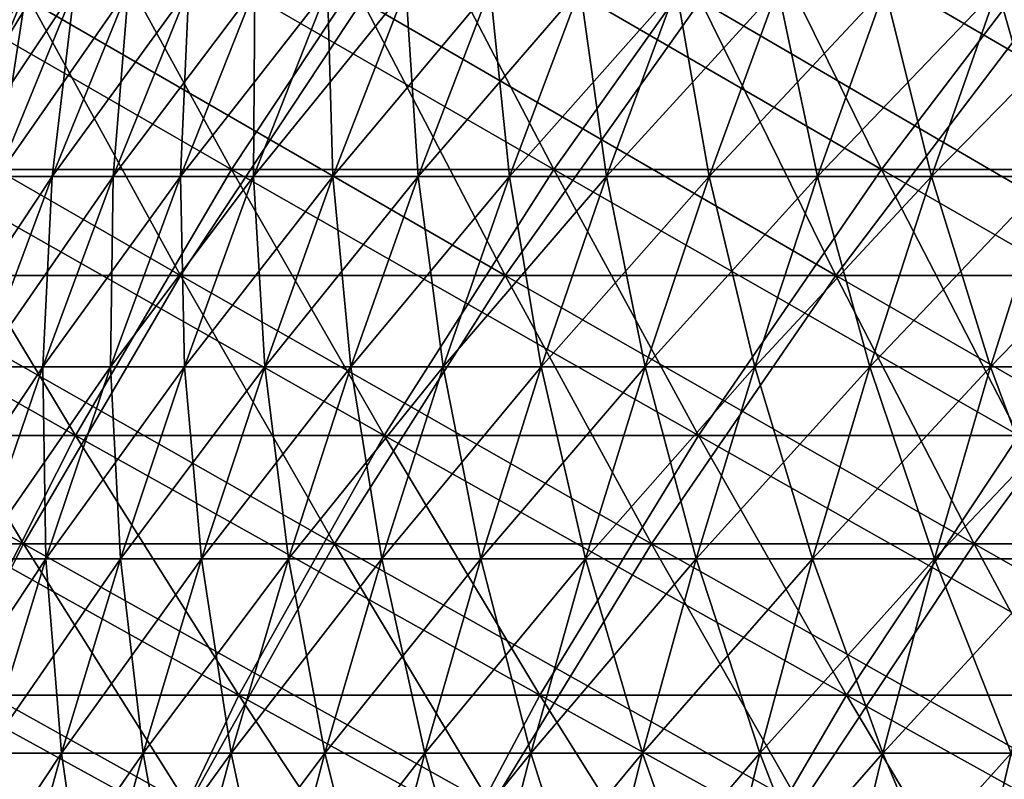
# Model space of a CAD drawing. Header units: millimetres. Extents: x -250 to 250, y -45 to 4150.
# Tile 424 of 656: x -92 to -79, y 3961 to 3971. Entities that reach past the tile are written whole.
import ezdxf

# ---------------------------------------------------------------- set-up
doc = ezdxf.new("R2010")
doc.units = ezdxf.units.MM
doc.header["$LTSCALE"] = 81.481481
for name, color, linetype in [('19', 7, 'CONTINUOUS'), ('20', 7, 'CONTINUOUS'), ('21', 7, 'CONTINUOUS'), ('22', 7, 'CONTINUOUS'), ('23', 7, 'CONTINUOUS'), ('24', 7, 'CONTINUOUS')]:
    doc.layers.add(name, color=color, linetype=linetype)

msp = doc.modelspace()

# ---------------------------------------------------------------- linework, layer by layer
at = {"layer": '19', "color": 7, "linetype": 'CONTINUOUS'}
for points in [[(-92.141, 3971.493, -148.812), (-94.478, 3967.67, -142.582), (-96.68, 3971.493, -145.904), (-92.141, 3971.493, -148.812)], [(-90.043, 3967.67, -145.424), (-94.478, 3967.67, -142.582), (-92.141, 3971.493, -148.812), (-90.043, 3967.67, -145.424)], [(-87.514, 3971.493, -151.579), (-90.043, 3967.67, -145.424), (-92.141, 3971.493, -148.812), (-87.514, 3971.493, -151.579)], [(-85.522, 3967.67, -148.128), (-90.043, 3967.67, -145.424), (-87.514, 3971.493, -151.579), (-85.522, 3967.67, -148.128)], [(-82.805, 3971.493, -154.202), (-85.522, 3967.67, -148.128), (-87.514, 3971.493, -151.579), (-82.805, 3971.493, -154.202)], [(-80.919, 3967.67, -150.691), (-85.522, 3967.67, -148.128), (-82.805, 3971.493, -154.202), (-80.919, 3967.67, -150.691)], [(-78.017, 3971.493, -156.679), (-80.919, 3967.67, -150.691), (-82.805, 3971.493, -154.202), (-78.017, 3971.493, -156.679)], [(-76.24, 3967.67, -153.111), (-80.919, 3967.67, -150.691), (-78.017, 3971.493, -156.679), (-76.24, 3967.67, -153.111)], [(-92.231, 3963.936, -139.19), (-96.473, 3963.936, -136.284), (-94.478, 3967.67, -142.582), (-92.231, 3963.936, -139.19)], [(-90.043, 3967.67, -145.424), (-92.231, 3963.936, -139.19), (-94.478, 3967.67, -142.582), (-90.043, 3967.67, -145.424)], [(-87.9, 3963.936, -141.964), (-92.231, 3963.936, -139.19), (-90.043, 3967.67, -145.424), (-87.9, 3963.936, -141.964)], [(-85.522, 3967.67, -148.128), (-87.9, 3963.936, -141.964), (-90.043, 3967.67, -145.424), (-85.522, 3967.67, -148.128)], [(-83.487, 3963.936, -144.604), (-87.9, 3963.936, -141.964), (-85.522, 3967.67, -148.128), (-83.487, 3963.936, -144.604)], [(-80.919, 3967.67, -150.691), (-83.487, 3963.936, -144.604), (-85.522, 3967.67, -148.128), (-80.919, 3967.67, -150.691)], [(-78.994, 3963.936, -147.106), (-83.487, 3963.936, -144.604), (-80.919, 3967.67, -150.691), (-78.994, 3963.936, -147.106)], [(-76.24, 3967.67, -153.111), (-78.994, 3963.936, -147.106), (-80.919, 3967.67, -150.691), (-76.24, 3967.67, -153.111)], [(-74.427, 3963.936, -149.469), (-78.994, 3963.936, -147.106), (-76.24, 3967.67, -153.111), (-74.427, 3963.936, -149.469)], [(-92.231, 3963.936, -139.19), (-94.075, 3960.293, -132.896), (-96.473, 3963.936, -136.284), (-92.231, 3963.936, -139.19)], [(-89.938, 3960.293, -135.73), (-94.075, 3960.293, -132.896), (-92.231, 3963.936, -139.19), (-89.938, 3960.293, -135.73)], [(-87.9, 3963.936, -141.964), (-89.938, 3960.293, -135.73), (-92.231, 3963.936, -139.19), (-87.9, 3963.936, -141.964)], [(-85.715, 3960.293, -138.435), (-89.938, 3960.293, -135.73), (-87.9, 3963.936, -141.964), (-85.715, 3960.293, -138.435)], [(-83.487, 3963.936, -144.604), (-85.715, 3960.293, -138.435), (-87.9, 3963.936, -141.964), (-83.487, 3963.936, -144.604)], [(-81.412, 3960.293, -141.009), (-85.715, 3960.293, -138.435), (-83.487, 3963.936, -144.604), (-81.412, 3960.293, -141.009)], [(-78.994, 3963.936, -147.106), (-81.412, 3960.293, -141.009), (-83.487, 3963.936, -144.604), (-78.994, 3963.936, -147.106)], [(-77.031, 3960.293, -143.449), (-81.412, 3960.293, -141.009), (-78.994, 3963.936, -147.106), (-77.031, 3960.293, -143.449)], [(-74.427, 3963.936, -149.469), (-77.031, 3960.293, -143.449), (-78.994, 3963.936, -147.106), (-74.427, 3963.936, -149.469)]]:
    msp.add_3dface(points, dxfattribs=at)
at = {"layer": '20', "color": 7, "linetype": 'CONTINUOUS'}
for points in [[(-94.478, 3967.67, 142.582), (-90.043, 3967.67, 145.424), (-96.68, 3971.493, 145.904), (-94.478, 3967.67, 142.582)], [(-96.68, 3971.493, 145.904), (-90.043, 3967.67, 145.424), (-92.141, 3971.493, 148.812), (-96.68, 3971.493, 145.904)], [(-90.043, 3967.67, 145.424), (-85.522, 3967.67, 148.128), (-92.141, 3971.493, 148.812), (-90.043, 3967.67, 145.424)], [(-92.141, 3971.493, 148.812), (-85.522, 3967.67, 148.128), (-87.514, 3971.493, 151.579), (-92.141, 3971.493, 148.812)], [(-85.522, 3967.67, 148.128), (-80.919, 3967.67, 150.691), (-87.514, 3971.493, 151.579), (-85.522, 3967.67, 148.128)], [(-87.514, 3971.493, 151.579), (-80.919, 3967.67, 150.691), (-82.805, 3971.493, 154.202), (-87.514, 3971.493, 151.579)], [(-80.919, 3967.67, 150.691), (-76.24, 3967.67, 153.111), (-82.805, 3971.493, 154.202), (-80.919, 3967.67, 150.691)], [(-82.805, 3971.493, 154.202), (-76.24, 3967.67, 153.111), (-78.017, 3971.493, 156.679), (-82.805, 3971.493, 154.202)], [(-96.473, 3963.936, 136.284), (-92.231, 3963.936, 139.19), (-98.824, 3967.67, 139.605), (-96.473, 3963.936, 136.284)], [(-98.824, 3967.67, 139.605), (-92.231, 3963.936, 139.19), (-94.478, 3967.67, 142.582), (-98.824, 3967.67, 139.605)], [(-92.231, 3963.936, 139.19), (-87.9, 3963.936, 141.964), (-94.478, 3967.67, 142.582), (-92.231, 3963.936, 139.19)], [(-94.478, 3967.67, 142.582), (-87.9, 3963.936, 141.964), (-90.043, 3967.67, 145.424), (-94.478, 3967.67, 142.582)], [(-87.9, 3963.936, 141.964), (-83.487, 3963.936, 144.604), (-90.043, 3967.67, 145.424), (-87.9, 3963.936, 141.964)], [(-90.043, 3967.67, 145.424), (-83.487, 3963.936, 144.604), (-85.522, 3967.67, 148.128), (-90.043, 3967.67, 145.424)], [(-83.487, 3963.936, 144.604), (-78.994, 3963.936, 147.106), (-85.522, 3967.67, 148.128), (-83.487, 3963.936, 144.604)], [(-85.522, 3967.67, 148.128), (-78.994, 3963.936, 147.106), (-80.919, 3967.67, 150.691), (-85.522, 3967.67, 148.128)], [(-78.994, 3963.936, 147.106), (-74.427, 3963.936, 149.469), (-80.919, 3967.67, 150.691), (-78.994, 3963.936, 147.106)], [(-80.919, 3967.67, 150.691), (-74.427, 3963.936, 149.469), (-76.24, 3967.67, 153.111), (-80.919, 3967.67, 150.691)], [(-94.075, 3960.293, 132.896), (-89.938, 3960.293, 135.73), (-96.473, 3963.936, 136.284), (-94.075, 3960.293, 132.896)], [(-96.473, 3963.936, 136.284), (-89.938, 3960.293, 135.73), (-92.231, 3963.936, 139.19), (-96.473, 3963.936, 136.284)], [(-89.938, 3960.293, 135.73), (-85.715, 3960.293, 138.435), (-92.231, 3963.936, 139.19), (-89.938, 3960.293, 135.73)], [(-92.231, 3963.936, 139.19), (-85.715, 3960.293, 138.435), (-87.9, 3963.936, 141.964), (-92.231, 3963.936, 139.19)], [(-85.715, 3960.293, 138.435), (-81.412, 3960.293, 141.009), (-87.9, 3963.936, 141.964), (-85.715, 3960.293, 138.435)], [(-87.9, 3963.936, 141.964), (-81.412, 3960.293, 141.009), (-83.487, 3963.936, 144.604), (-87.9, 3963.936, 141.964)], [(-81.412, 3960.293, 141.009), (-77.031, 3960.293, 143.449), (-83.487, 3963.936, 144.604), (-81.412, 3960.293, 141.009)], [(-83.487, 3963.936, 144.604), (-77.031, 3960.293, 143.449), (-78.994, 3963.936, 147.106), (-83.487, 3963.936, 144.604)], [(-77.031, 3960.293, 143.449), (-72.577, 3960.293, 145.753), (-78.994, 3963.936, 147.106), (-77.031, 3960.293, 143.449)], [(-78.994, 3963.936, 147.106), (-72.577, 3960.293, 145.753), (-74.427, 3963.936, 149.469), (-78.994, 3963.936, 147.106)]]:
    msp.add_3dface(points, dxfattribs=at)
at = {"layer": '21', "color": 7, "linetype": 'CONTINUOUS'}
for points in [[(-91.414, 3972.939, 147.638), (-93.733, 3969.147, 141.458), (-95.917, 3972.939, 144.753), (-91.414, 3972.939, 147.638)], [(-89.333, 3969.147, 144.277), (-93.733, 3969.147, 141.458), (-91.414, 3972.939, 147.638), (-89.333, 3969.147, 144.277)], [(-86.824, 3972.939, 150.383), (-89.333, 3969.147, 144.277), (-91.414, 3972.939, 147.638), (-86.824, 3972.939, 150.383)], [(-84.847, 3969.147, 146.96), (-89.333, 3969.147, 144.277), (-86.824, 3972.939, 150.383), (-84.847, 3969.147, 146.96)], [(-82.152, 3972.939, 152.986), (-84.847, 3969.147, 146.96), (-86.824, 3972.939, 150.383), (-82.152, 3972.939, 152.986)], [(-80.282, 3969.147, 149.503), (-84.847, 3969.147, 146.96), (-82.152, 3972.939, 152.986), (-80.282, 3969.147, 149.503)], [(-77.401, 3972.939, 155.443), (-80.282, 3969.147, 149.503), (-82.152, 3972.939, 152.986), (-77.401, 3972.939, 155.443)], [(-75.639, 3969.147, 151.905), (-80.282, 3969.147, 149.503), (-77.401, 3972.939, 155.443), (-75.639, 3969.147, 151.905)], [(-91.504, 3965.444, 138.094), (-95.714, 3965.444, 135.21), (-93.733, 3969.147, 141.458), (-91.504, 3965.444, 138.094)], [(-89.333, 3969.147, 144.277), (-91.504, 3965.444, 138.094), (-93.733, 3969.147, 141.458), (-89.333, 3969.147, 144.277)], [(-87.208, 3965.444, 140.846), (-91.504, 3965.444, 138.094), (-89.333, 3969.147, 144.277), (-87.208, 3965.444, 140.846)], [(-84.847, 3969.147, 146.96), (-87.208, 3965.444, 140.846), (-89.333, 3969.147, 144.277), (-84.847, 3969.147, 146.96)], [(-82.83, 3965.444, 143.465), (-87.208, 3965.444, 140.846), (-84.847, 3969.147, 146.96), (-82.83, 3965.444, 143.465)], [(-80.282, 3969.147, 149.503), (-82.83, 3965.444, 143.465), (-84.847, 3969.147, 146.96), (-80.282, 3969.147, 149.503)], [(-78.372, 3965.444, 145.948), (-82.83, 3965.444, 143.465), (-80.282, 3969.147, 149.503), (-78.372, 3965.444, 145.948)], [(-75.639, 3969.147, 151.905), (-78.372, 3965.444, 145.948), (-80.282, 3969.147, 149.503), (-75.639, 3969.147, 151.905)], [(-91.504, 3965.444, 138.094), (-93.335, 3961.83, 131.851), (-95.714, 3965.444, 135.21), (-91.504, 3965.444, 138.094)], [(-89.231, 3961.83, 134.662), (-93.335, 3961.83, 131.851), (-91.504, 3965.444, 138.094), (-89.231, 3961.83, 134.662)], [(-87.208, 3965.444, 140.846), (-89.231, 3961.83, 134.662), (-91.504, 3965.444, 138.094), (-87.208, 3965.444, 140.846)], [(-85.041, 3961.83, 137.346), (-89.231, 3961.83, 134.662), (-87.208, 3965.444, 140.846), (-85.041, 3961.83, 137.346)], [(-82.83, 3965.444, 143.465), (-85.041, 3961.83, 137.346), (-87.208, 3965.444, 140.846), (-82.83, 3965.444, 143.465)], [(-80.771, 3961.83, 139.9), (-85.041, 3961.83, 137.346), (-82.83, 3965.444, 143.465), (-80.771, 3961.83, 139.9)], [(-78.372, 3965.444, 145.948), (-80.771, 3961.83, 139.9), (-82.83, 3965.444, 143.465), (-78.372, 3965.444, 145.948)], [(-76.425, 3961.83, 142.321), (-80.771, 3961.83, 139.9), (-78.372, 3965.444, 145.948), (-76.425, 3961.83, 142.321)], [(-90.911, 3958.308, 128.426), (-94.823, 3958.308, 125.566), (-93.335, 3961.83, 131.851), (-90.911, 3958.308, 128.426)], [(-89.231, 3961.83, 134.662), (-90.911, 3958.308, 128.426), (-93.335, 3961.83, 131.851), (-89.231, 3961.83, 134.662)], [(-86.913, 3958.308, 131.165), (-90.911, 3958.308, 128.426), (-89.231, 3961.83, 134.662), (-86.913, 3958.308, 131.165)], [(-85.041, 3961.83, 137.346), (-86.913, 3958.308, 131.165), (-89.231, 3961.83, 134.662), (-85.041, 3961.83, 137.346)], [(-82.833, 3958.308, 133.779), (-86.913, 3958.308, 131.165), (-85.041, 3961.83, 137.346), (-82.833, 3958.308, 133.779)], [(-80.771, 3961.83, 139.9), (-82.833, 3958.308, 133.779), (-85.041, 3961.83, 137.346), (-80.771, 3961.83, 139.9)], [(-78.674, 3958.308, 136.267), (-82.833, 3958.308, 133.779), (-80.771, 3961.83, 139.9), (-78.674, 3958.308, 136.267)], [(-76.425, 3961.83, 142.321), (-78.674, 3958.308, 136.267), (-80.771, 3961.83, 139.9), (-76.425, 3961.83, 142.321)], [(-74.44, 3958.308, 138.625), (-78.674, 3958.308, 136.267), (-76.425, 3961.83, 142.321), (-74.44, 3958.308, 138.625)]]:
    msp.add_3dface(points, dxfattribs=at)
at = {"layer": '22', "color": 7, "linetype": 'CONTINUOUS'}
for points in [[(-93.733, 3969.147, -141.458), (-89.333, 3969.147, -144.277), (-95.917, 3972.939, -144.753), (-93.733, 3969.147, -141.458)], [(-95.917, 3972.939, -144.753), (-89.333, 3969.147, -144.277), (-91.414, 3972.939, -147.638), (-95.917, 3972.939, -144.753)], [(-89.333, 3969.147, -144.277), (-84.847, 3969.147, -146.96), (-91.414, 3972.939, -147.638), (-89.333, 3969.147, -144.277)], [(-91.414, 3972.939, -147.638), (-84.847, 3969.147, -146.96), (-86.824, 3972.939, -150.383), (-91.414, 3972.939, -147.638)], [(-84.847, 3969.147, -146.96), (-80.282, 3969.147, -149.503), (-86.824, 3972.939, -150.383), (-84.847, 3969.147, -146.96)], [(-86.824, 3972.939, -150.383), (-80.282, 3969.147, -149.503), (-82.152, 3972.939, -152.986), (-86.824, 3972.939, -150.383)], [(-80.282, 3969.147, -149.503), (-75.639, 3969.147, -151.905), (-82.152, 3972.939, -152.986), (-80.282, 3969.147, -149.503)], [(-82.152, 3972.939, -152.986), (-75.639, 3969.147, -151.905), (-77.401, 3972.939, -155.443), (-82.152, 3972.939, -152.986)], [(-95.714, 3965.444, -135.21), (-91.504, 3965.444, -138.094), (-98.045, 3969.147, -138.504), (-95.714, 3965.444, -135.21)], [(-98.045, 3969.147, -138.504), (-91.504, 3965.444, -138.094), (-93.733, 3969.147, -141.458), (-98.045, 3969.147, -138.504)], [(-91.504, 3965.444, -138.094), (-87.208, 3965.444, -140.846), (-93.733, 3969.147, -141.458), (-91.504, 3965.444, -138.094)], [(-93.733, 3969.147, -141.458), (-87.208, 3965.444, -140.846), (-89.333, 3969.147, -144.277), (-93.733, 3969.147, -141.458)], [(-87.208, 3965.444, -140.846), (-82.83, 3965.444, -143.465), (-89.333, 3969.147, -144.277), (-87.208, 3965.444, -140.846)], [(-89.333, 3969.147, -144.277), (-82.83, 3965.444, -143.465), (-84.847, 3969.147, -146.96), (-89.333, 3969.147, -144.277)], [(-82.83, 3965.444, -143.465), (-78.372, 3965.444, -145.948), (-84.847, 3969.147, -146.96), (-82.83, 3965.444, -143.465)], [(-84.847, 3969.147, -146.96), (-78.372, 3965.444, -145.948), (-80.282, 3969.147, -149.503), (-84.847, 3969.147, -146.96)], [(-78.372, 3965.444, -145.948), (-73.841, 3965.444, -148.292), (-80.282, 3969.147, -149.503), (-78.372, 3965.444, -145.948)], [(-80.282, 3969.147, -149.503), (-73.841, 3965.444, -148.292), (-75.639, 3969.147, -151.905), (-80.282, 3969.147, -149.503)], [(-93.335, 3961.83, -131.851), (-89.231, 3961.83, -134.662), (-95.714, 3965.444, -135.21), (-93.335, 3961.83, -131.851)], [(-95.714, 3965.444, -135.21), (-89.231, 3961.83, -134.662), (-91.504, 3965.444, -138.094), (-95.714, 3965.444, -135.21)], [(-89.231, 3961.83, -134.662), (-85.041, 3961.83, -137.346), (-91.504, 3965.444, -138.094), (-89.231, 3961.83, -134.662)], [(-91.504, 3965.444, -138.094), (-85.041, 3961.83, -137.346), (-87.208, 3965.444, -140.846), (-91.504, 3965.444, -138.094)], [(-85.041, 3961.83, -137.346), (-80.771, 3961.83, -139.9), (-87.208, 3965.444, -140.846), (-85.041, 3961.83, -137.346)], [(-87.208, 3965.444, -140.846), (-80.771, 3961.83, -139.9), (-82.83, 3965.444, -143.465), (-87.208, 3965.444, -140.846)], [(-80.771, 3961.83, -139.9), (-76.425, 3961.83, -142.321), (-82.83, 3965.444, -143.465), (-80.771, 3961.83, -139.9)], [(-82.83, 3965.444, -143.465), (-76.425, 3961.83, -142.321), (-78.372, 3965.444, -145.948), (-82.83, 3965.444, -143.465)], [(-94.823, 3958.308, -125.566), (-90.911, 3958.308, -128.426), (-97.351, 3961.83, -128.914), (-94.823, 3958.308, -125.566)], [(-97.351, 3961.83, -128.914), (-90.911, 3958.308, -128.426), (-93.335, 3961.83, -131.851), (-97.351, 3961.83, -128.914)], [(-90.911, 3958.308, -128.426), (-86.913, 3958.308, -131.165), (-93.335, 3961.83, -131.851), (-90.911, 3958.308, -128.426)], [(-93.335, 3961.83, -131.851), (-86.913, 3958.308, -131.165), (-89.231, 3961.83, -134.662), (-93.335, 3961.83, -131.851)], [(-86.913, 3958.308, -131.165), (-82.833, 3958.308, -133.779), (-89.231, 3961.83, -134.662), (-86.913, 3958.308, -131.165)], [(-89.231, 3961.83, -134.662), (-82.833, 3958.308, -133.779), (-85.041, 3961.83, -137.346), (-89.231, 3961.83, -134.662)], [(-82.833, 3958.308, -133.779), (-78.674, 3958.308, -136.267), (-85.041, 3961.83, -137.346), (-82.833, 3958.308, -133.779)], [(-85.041, 3961.83, -137.346), (-78.674, 3958.308, -136.267), (-80.771, 3961.83, -139.9), (-85.041, 3961.83, -137.346)], [(-78.674, 3958.308, -136.267), (-74.44, 3958.308, -138.625), (-80.771, 3961.83, -139.9), (-78.674, 3958.308, -136.267)], [(-80.771, 3961.83, -139.9), (-74.44, 3958.308, -138.625), (-76.425, 3961.83, -142.321), (-80.771, 3961.83, -139.9)]]:
    msp.add_3dface(points, dxfattribs=at)
at = {"layer": '23', "color": 7, "linetype": 'CONTINUOUS'}
for points in [[(-93.263, 3969.049, 20.425), (-92.59, 3969.049, 23.287), (-92.186, 3971.668, 20.189), (-93.263, 3969.049, 20.425)], [(-92.764, 3971.668, 17.341), (-93.263, 3969.049, 20.425), (-92.186, 3971.668, 20.189), (-92.764, 3971.668, 17.341)], [(-92.59, 3969.049, 23.287), (-91.829, 3969.049, 26.128), (-91.521, 3971.668, 23.018), (-92.59, 3969.049, 23.287)], [(-92.186, 3971.668, 20.189), (-92.59, 3969.049, 23.287), (-91.521, 3971.668, 23.018), (-92.186, 3971.668, 20.189)], [(-91.829, 3969.049, 26.128), (-90.981, 3969.049, 28.943), (-90.769, 3971.668, 25.826), (-91.829, 3969.049, 26.128)], [(-91.521, 3971.668, 23.018), (-91.829, 3969.049, 26.128), (-90.769, 3971.668, 25.826), (-91.521, 3971.668, 23.018)], [(-90.981, 3969.049, 28.943), (-90.046, 3969.049, 31.731), (-89.93, 3971.668, 28.609), (-90.981, 3969.049, 28.943)], [(-90.769, 3971.668, 25.826), (-90.981, 3969.049, 28.943), (-89.93, 3971.668, 28.609), (-90.769, 3971.668, 25.826)], [(-90.046, 3969.049, 31.731), (-89.027, 3969.049, 34.489), (-89.007, 3971.668, 31.365), (-90.046, 3969.049, 31.731)], [(-89.93, 3971.668, 28.609), (-90.046, 3969.049, 31.731), (-89.007, 3971.668, 31.365), (-89.93, 3971.668, 28.609)], [(-89.027, 3969.049, 34.489), (-87.922, 3969.049, 37.214), (-87.999, 3971.668, 34.091), (-89.027, 3969.049, 34.489)], [(-89.007, 3971.668, 31.365), (-89.027, 3969.049, 34.489), (-87.999, 3971.668, 34.091), (-89.007, 3971.668, 31.365)], [(-87.999, 3971.668, 34.091), (-87.922, 3969.049, 37.214), (-86.907, 3971.668, 36.785), (-87.999, 3971.668, 34.091)], [(-87.922, 3969.049, 37.214), (-86.735, 3969.049, 39.904), (-86.907, 3971.668, 36.785), (-87.922, 3969.049, 37.214)], [(-86.907, 3971.668, 36.785), (-86.735, 3969.049, 39.904), (-85.733, 3971.668, 39.443), (-86.907, 3971.668, 36.785)], [(-86.735, 3969.049, 39.904), (-85.465, 3969.049, 42.556), (-85.733, 3971.668, 39.443), (-86.735, 3969.049, 39.904)], [(-85.733, 3971.668, 39.443), (-85.465, 3969.049, 42.556), (-84.478, 3971.668, 42.065), (-85.733, 3971.668, 39.443)], [(-85.465, 3969.049, 42.556), (-84.113, 3969.049, 45.168), (-84.478, 3971.668, 42.065), (-85.465, 3969.049, 42.556)], [(-84.478, 3971.668, 42.065), (-84.113, 3969.049, 45.168), (-83.142, 3971.668, 44.646), (-84.478, 3971.668, 42.065)], [(-84.113, 3969.049, 45.168), (-82.683, 3969.049, 47.737), (-83.142, 3971.668, 44.646), (-84.113, 3969.049, 45.168)], [(-83.142, 3971.668, 44.646), (-82.683, 3969.049, 47.737), (-81.728, 3971.668, 47.186), (-83.142, 3971.668, 44.646)], [(-82.683, 3969.049, 47.737), (-81.173, 3969.049, 50.26), (-81.728, 3971.668, 47.186), (-82.683, 3969.049, 47.737)], [(-81.728, 3971.668, 47.186), (-81.173, 3969.049, 50.26), (-80.236, 3971.668, 49.68), (-81.728, 3971.668, 47.186)], [(-81.173, 3969.049, 50.26), (-79.587, 3969.049, 52.736), (-80.236, 3971.668, 49.68), (-81.173, 3969.049, 50.26)], [(-80.236, 3971.668, 49.68), (-79.587, 3969.049, 52.736), (-78.668, 3971.668, 52.127), (-80.236, 3971.668, 49.68)], [(-79.587, 3969.049, 52.736), (-77.925, 3969.049, 55.162), (-78.668, 3971.668, 52.127), (-79.587, 3969.049, 52.736)], [(-78.668, 3971.668, 52.127), (-77.925, 3969.049, 55.162), (-77.026, 3971.668, 54.525), (-78.668, 3971.668, 52.127)], [(-92.819, 3966.401, 26.409), (-91.962, 3966.401, 29.255), (-91.829, 3969.049, 26.128), (-92.819, 3966.401, 26.409)], [(-92.59, 3969.049, 23.287), (-92.819, 3966.401, 26.409), (-91.829, 3969.049, 26.128), (-92.59, 3969.049, 23.287)], [(-91.962, 3966.401, 29.255), (-91.018, 3966.401, 32.073), (-90.981, 3969.049, 28.943), (-91.962, 3966.401, 29.255)], [(-91.829, 3969.049, 26.128), (-91.962, 3966.401, 29.255), (-90.981, 3969.049, 28.943), (-91.829, 3969.049, 26.128)], [(-91.018, 3966.401, 32.073), (-89.987, 3966.401, 34.861), (-90.046, 3969.049, 31.731), (-91.018, 3966.401, 32.073)], [(-90.981, 3969.049, 28.943), (-91.018, 3966.401, 32.073), (-90.046, 3969.049, 31.731), (-90.981, 3969.049, 28.943)], [(-90.046, 3969.049, 31.731), (-89.987, 3966.401, 34.861), (-89.027, 3969.049, 34.489), (-90.046, 3969.049, 31.731)], [(-89.987, 3966.401, 34.861), (-88.871, 3966.401, 37.616), (-89.027, 3969.049, 34.489), (-89.987, 3966.401, 34.861)], [(-89.027, 3969.049, 34.489), (-88.871, 3966.401, 37.616), (-87.922, 3969.049, 37.214), (-89.027, 3969.049, 34.489)], [(-88.871, 3966.401, 37.616), (-87.67, 3966.401, 40.335), (-87.922, 3969.049, 37.214), (-88.871, 3966.401, 37.616)], [(-87.922, 3969.049, 37.214), (-87.67, 3966.401, 40.335), (-86.735, 3969.049, 39.904), (-87.922, 3969.049, 37.214)], [(-87.67, 3966.401, 40.335), (-86.386, 3966.401, 43.015), (-86.735, 3969.049, 39.904), (-87.67, 3966.401, 40.335)], [(-86.735, 3969.049, 39.904), (-86.386, 3966.401, 43.015), (-85.465, 3969.049, 42.556), (-86.735, 3969.049, 39.904)], [(-86.386, 3966.401, 43.015), (-85.021, 3966.401, 45.655), (-85.465, 3969.049, 42.556), (-86.386, 3966.401, 43.015)], [(-85.465, 3969.049, 42.556), (-85.021, 3966.401, 45.655), (-84.113, 3969.049, 45.168), (-85.465, 3969.049, 42.556)], [(-85.021, 3966.401, 45.655), (-83.574, 3966.401, 48.252), (-84.113, 3969.049, 45.168), (-85.021, 3966.401, 45.655)], [(-84.113, 3969.049, 45.168), (-83.574, 3966.401, 48.252), (-82.683, 3969.049, 47.737), (-84.113, 3969.049, 45.168)], [(-83.574, 3966.401, 48.252), (-82.049, 3966.401, 50.802), (-82.683, 3969.049, 47.737), (-83.574, 3966.401, 48.252)], [(-82.683, 3969.049, 47.737), (-82.049, 3966.401, 50.802), (-81.173, 3969.049, 50.26), (-82.683, 3969.049, 47.737)], [(-82.049, 3966.401, 50.802), (-80.445, 3966.401, 53.305), (-81.173, 3969.049, 50.26), (-82.049, 3966.401, 50.802)], [(-81.173, 3969.049, 50.26), (-80.445, 3966.401, 53.305), (-79.587, 3969.049, 52.736), (-81.173, 3969.049, 50.26)], [(-80.445, 3966.401, 53.305), (-78.766, 3966.401, 55.757), (-79.587, 3969.049, 52.736), (-80.445, 3966.401, 53.305)], [(-79.587, 3969.049, 52.736), (-78.766, 3966.401, 55.757), (-77.925, 3969.049, 55.162), (-79.587, 3969.049, 52.736)], [(-78.766, 3966.401, 55.757), (-77.011, 3966.401, 58.156), (-77.925, 3969.049, 55.162), (-78.766, 3966.401, 55.757)], [(-92.873, 3963.726, 29.545), (-91.92, 3963.726, 32.391), (-91.962, 3966.401, 29.255), (-92.873, 3963.726, 29.545)], [(-92.819, 3966.401, 26.409), (-92.873, 3963.726, 29.545), (-91.962, 3966.401, 29.255), (-92.819, 3966.401, 26.409)], [(-91.962, 3966.401, 29.255), (-91.92, 3963.726, 32.391), (-91.018, 3966.401, 32.073), (-91.962, 3966.401, 29.255)], [(-91.92, 3963.726, 32.391), (-90.878, 3963.726, 35.206), (-91.018, 3966.401, 32.073), (-91.92, 3963.726, 32.391)], [(-91.018, 3966.401, 32.073), (-90.878, 3963.726, 35.206), (-89.987, 3966.401, 34.861), (-91.018, 3966.401, 32.073)], [(-90.878, 3963.726, 35.206), (-89.751, 3963.726, 37.988), (-89.987, 3966.401, 34.861), (-90.878, 3963.726, 35.206)], [(-89.987, 3966.401, 34.861), (-89.751, 3963.726, 37.988), (-88.871, 3966.401, 37.616), (-89.987, 3966.401, 34.861)], [(-89.751, 3963.726, 37.988), (-88.539, 3963.726, 40.734), (-88.871, 3966.401, 37.616), (-89.751, 3963.726, 37.988)], [(-88.871, 3966.401, 37.616), (-88.539, 3963.726, 40.734), (-87.67, 3966.401, 40.335), (-88.871, 3966.401, 37.616)], [(-88.539, 3963.726, 40.734), (-87.242, 3963.726, 43.442), (-87.67, 3966.401, 40.335), (-88.539, 3963.726, 40.734)], [(-87.67, 3966.401, 40.335), (-87.242, 3963.726, 43.442), (-86.386, 3966.401, 43.015), (-87.67, 3966.401, 40.335)], [(-87.242, 3963.726, 43.442), (-85.863, 3963.726, 46.108), (-86.386, 3966.401, 43.015), (-87.242, 3963.726, 43.442)], [(-86.386, 3966.401, 43.015), (-85.863, 3963.726, 46.108), (-85.021, 3966.401, 45.655), (-86.386, 3966.401, 43.015)], [(-85.863, 3963.726, 46.108), (-84.403, 3963.726, 48.73), (-85.021, 3966.401, 45.655), (-85.863, 3963.726, 46.108)], [(-85.021, 3966.401, 45.655), (-84.403, 3963.726, 48.73), (-83.574, 3966.401, 48.252), (-85.021, 3966.401, 45.655)], [(-84.403, 3963.726, 48.73), (-82.862, 3963.726, 51.306), (-83.574, 3966.401, 48.252), (-84.403, 3963.726, 48.73)], [(-83.574, 3966.401, 48.252), (-82.862, 3963.726, 51.306), (-82.049, 3966.401, 50.802), (-83.574, 3966.401, 48.252)], [(-82.862, 3963.726, 51.306), (-81.243, 3963.726, 53.833), (-82.049, 3966.401, 50.802), (-82.862, 3963.726, 51.306)], [(-82.049, 3966.401, 50.802), (-81.243, 3963.726, 53.833), (-80.445, 3966.401, 53.305), (-82.049, 3966.401, 50.802)], [(-81.243, 3963.726, 53.833), (-79.546, 3963.726, 56.31), (-80.445, 3966.401, 53.305), (-81.243, 3963.726, 53.833)], [(-80.445, 3966.401, 53.305), (-79.546, 3963.726, 56.31), (-78.766, 3966.401, 55.757), (-80.445, 3966.401, 53.305)], [(-79.546, 3963.726, 56.31), (-77.774, 3963.726, 58.733), (-78.766, 3966.401, 55.757), (-79.546, 3963.726, 56.31)], [(-78.766, 3966.401, 55.757), (-77.774, 3963.726, 58.733), (-77.011, 3966.401, 58.156), (-78.766, 3966.401, 55.757)], [(-92.873, 3963.726, 29.545), (-92.751, 3961.025, 32.684), (-91.92, 3963.726, 32.391), (-92.873, 3963.726, 29.545)], [(-92.751, 3961.025, 32.684), (-91.701, 3961.025, 35.525), (-91.92, 3963.726, 32.391), (-92.751, 3961.025, 32.684)], [(-91.92, 3963.726, 32.391), (-91.701, 3961.025, 35.525), (-90.878, 3963.726, 35.206), (-91.92, 3963.726, 32.391)], [(-91.701, 3961.025, 35.525), (-90.563, 3961.025, 38.332), (-90.878, 3963.726, 35.206), (-91.701, 3961.025, 35.525)], [(-90.878, 3963.726, 35.206), (-90.563, 3961.025, 38.332), (-89.751, 3963.726, 37.988), (-90.878, 3963.726, 35.206)], [(-90.563, 3961.025, 38.332), (-89.34, 3961.025, 41.103), (-89.751, 3963.726, 37.988), (-90.563, 3961.025, 38.332)], [(-89.751, 3963.726, 37.988), (-89.34, 3961.025, 41.103), (-88.539, 3963.726, 40.734), (-89.751, 3963.726, 37.988)], [(-89.34, 3961.025, 41.103), (-88.032, 3961.025, 43.835), (-88.539, 3963.726, 40.734), (-89.34, 3961.025, 41.103)], [(-88.539, 3963.726, 40.734), (-88.032, 3961.025, 43.835), (-87.242, 3963.726, 43.442), (-88.539, 3963.726, 40.734)], [(-88.032, 3961.025, 43.835), (-86.64, 3961.025, 46.525), (-87.242, 3963.726, 43.442), (-88.032, 3961.025, 43.835)], [(-87.242, 3963.726, 43.442), (-86.64, 3961.025, 46.525), (-85.863, 3963.726, 46.108), (-87.242, 3963.726, 43.442)], [(-86.64, 3961.025, 46.525), (-85.166, 3961.025, 49.171), (-85.863, 3963.726, 46.108), (-86.64, 3961.025, 46.525)], [(-85.863, 3963.726, 46.108), (-85.166, 3961.025, 49.171), (-84.403, 3963.726, 48.73), (-85.863, 3963.726, 46.108)], [(-85.166, 3961.025, 49.171), (-83.612, 3961.025, 51.77), (-84.403, 3963.726, 48.73), (-85.166, 3961.025, 49.171)], [(-84.403, 3963.726, 48.73), (-83.612, 3961.025, 51.77), (-82.862, 3963.726, 51.306), (-84.403, 3963.726, 48.73)], [(-83.612, 3961.025, 51.77), (-81.978, 3961.025, 54.321), (-82.862, 3963.726, 51.306), (-83.612, 3961.025, 51.77)], [(-82.862, 3963.726, 51.306), (-81.978, 3961.025, 54.321), (-81.243, 3963.726, 53.833), (-82.862, 3963.726, 51.306)], [(-81.978, 3961.025, 54.321), (-80.266, 3961.025, 56.819), (-81.243, 3963.726, 53.833), (-81.978, 3961.025, 54.321)], [(-81.243, 3963.726, 53.833), (-80.266, 3961.025, 56.819), (-79.546, 3963.726, 56.31), (-81.243, 3963.726, 53.833)], [(-80.266, 3961.025, 56.819), (-78.478, 3961.025, 59.264), (-79.546, 3963.726, 56.31), (-80.266, 3961.025, 56.819)], [(-79.546, 3963.726, 56.31), (-78.478, 3961.025, 59.264), (-77.774, 3963.726, 58.733), (-79.546, 3963.726, 56.31)], [(-92.751, 3961.025, 32.684), (-92.454, 3958.301, 35.817), (-91.701, 3961.025, 35.525), (-92.751, 3961.025, 32.684)], [(-92.454, 3958.301, 35.817), (-91.307, 3958.301, 38.647), (-91.701, 3961.025, 35.525), (-92.454, 3958.301, 35.817)], [(-91.701, 3961.025, 35.525), (-91.307, 3958.301, 38.647), (-90.563, 3961.025, 38.332), (-91.701, 3961.025, 35.525)], [(-91.307, 3958.301, 38.647), (-90.073, 3958.301, 41.44), (-90.563, 3961.025, 38.332), (-91.307, 3958.301, 38.647)], [(-90.563, 3961.025, 38.332), (-90.073, 3958.301, 41.44), (-89.34, 3961.025, 41.103), (-90.563, 3961.025, 38.332)], [(-90.073, 3958.301, 41.44), (-88.755, 3958.301, 44.195), (-89.34, 3961.025, 41.103), (-90.073, 3958.301, 41.44)], [(-89.34, 3961.025, 41.103), (-88.755, 3958.301, 44.195), (-88.032, 3961.025, 43.835), (-89.34, 3961.025, 41.103)], [(-88.755, 3958.301, 44.195), (-87.352, 3958.301, 46.907), (-88.032, 3961.025, 43.835), (-88.755, 3958.301, 44.195)], [(-88.032, 3961.025, 43.835), (-87.352, 3958.301, 46.907), (-86.64, 3961.025, 46.525), (-88.032, 3961.025, 43.835)], [(-87.352, 3958.301, 46.907), (-85.866, 3958.301, 49.575), (-86.64, 3961.025, 46.525), (-87.352, 3958.301, 46.907)], [(-86.64, 3961.025, 46.525), (-85.866, 3958.301, 49.575), (-85.166, 3961.025, 49.171), (-86.64, 3961.025, 46.525)], [(-85.866, 3958.301, 49.575), (-84.298, 3958.301, 52.195), (-85.166, 3961.025, 49.171), (-85.866, 3958.301, 49.575)], [(-85.166, 3961.025, 49.171), (-84.298, 3958.301, 52.195), (-83.612, 3961.025, 51.77), (-85.166, 3961.025, 49.171)], [(-84.298, 3958.301, 52.195), (-82.651, 3958.301, 54.766), (-83.612, 3961.025, 51.77), (-84.298, 3958.301, 52.195)], [(-83.612, 3961.025, 51.77), (-82.651, 3958.301, 54.766), (-81.978, 3961.025, 54.321), (-83.612, 3961.025, 51.77)], [(-82.651, 3958.301, 54.766), (-80.925, 3958.301, 57.286), (-81.978, 3961.025, 54.321), (-82.651, 3958.301, 54.766)], [(-81.978, 3961.025, 54.321), (-80.925, 3958.301, 57.286), (-80.266, 3961.025, 56.819), (-81.978, 3961.025, 54.321)], [(-80.925, 3958.301, 57.286), (-79.123, 3958.301, 59.751), (-80.266, 3961.025, 56.819), (-80.925, 3958.301, 57.286)], [(-80.266, 3961.025, 56.819), (-79.123, 3958.301, 59.751), (-78.478, 3961.025, 59.264), (-80.266, 3961.025, 56.819)], [(-79.123, 3958.301, 59.751), (-77.245, 3958.301, 62.159), (-78.478, 3961.025, 59.264), (-79.123, 3958.301, 59.751)]]:
    msp.add_3dface(points, dxfattribs=at)
at = {"layer": '24', "color": 7, "linetype": 'CONTINUOUS'}
for points in [[(-93.263, 3969.049, -20.425), (-93.848, 3969.049, -17.543), (-92.186, 3971.668, -20.189), (-93.263, 3969.049, -20.425)], [(-92.186, 3971.668, -20.189), (-93.848, 3969.049, -17.543), (-92.764, 3971.668, -17.341), (-92.186, 3971.668, -20.189)], [(-92.59, 3969.049, -23.287), (-93.263, 3969.049, -20.425), (-91.521, 3971.668, -23.018), (-92.59, 3969.049, -23.287)], [(-91.521, 3971.668, -23.018), (-93.263, 3969.049, -20.425), (-92.186, 3971.668, -20.189), (-91.521, 3971.668, -23.018)], [(-91.829, 3969.049, -26.128), (-92.59, 3969.049, -23.287), (-90.769, 3971.668, -25.826), (-91.829, 3969.049, -26.128)], [(-90.769, 3971.668, -25.826), (-92.59, 3969.049, -23.287), (-91.521, 3971.668, -23.018), (-90.769, 3971.668, -25.826)], [(-90.981, 3969.049, -28.943), (-91.829, 3969.049, -26.128), (-89.93, 3971.668, -28.609), (-90.981, 3969.049, -28.943)], [(-89.93, 3971.668, -28.609), (-91.829, 3969.049, -26.128), (-90.769, 3971.668, -25.826), (-89.93, 3971.668, -28.609)], [(-90.046, 3969.049, -31.731), (-90.981, 3969.049, -28.943), (-89.007, 3971.668, -31.365), (-90.046, 3969.049, -31.731)], [(-89.007, 3971.668, -31.365), (-90.981, 3969.049, -28.943), (-89.93, 3971.668, -28.609), (-89.007, 3971.668, -31.365)], [(-89.027, 3969.049, -34.489), (-90.046, 3969.049, -31.731), (-87.999, 3971.668, -34.091), (-89.027, 3969.049, -34.489)], [(-87.999, 3971.668, -34.091), (-90.046, 3969.049, -31.731), (-89.007, 3971.668, -31.365), (-87.999, 3971.668, -34.091)], [(-87.922, 3969.049, -37.214), (-89.027, 3969.049, -34.489), (-86.907, 3971.668, -36.785), (-87.922, 3969.049, -37.214)], [(-86.907, 3971.668, -36.785), (-89.027, 3969.049, -34.489), (-87.999, 3971.668, -34.091), (-86.907, 3971.668, -36.785)], [(-86.735, 3969.049, -39.904), (-87.922, 3969.049, -37.214), (-85.733, 3971.668, -39.443), (-86.735, 3969.049, -39.904)], [(-85.733, 3971.668, -39.443), (-87.922, 3969.049, -37.214), (-86.907, 3971.668, -36.785), (-85.733, 3971.668, -39.443)], [(-85.465, 3969.049, -42.556), (-86.735, 3969.049, -39.904), (-84.478, 3971.668, -42.065), (-85.465, 3969.049, -42.556)], [(-84.478, 3971.668, -42.065), (-86.735, 3969.049, -39.904), (-85.733, 3971.668, -39.443), (-84.478, 3971.668, -42.065)], [(-84.113, 3969.049, -45.168), (-85.465, 3969.049, -42.556), (-83.142, 3971.668, -44.646), (-84.113, 3969.049, -45.168)], [(-83.142, 3971.668, -44.646), (-85.465, 3969.049, -42.556), (-84.478, 3971.668, -42.065), (-83.142, 3971.668, -44.646)], [(-82.683, 3969.049, -47.737), (-84.113, 3969.049, -45.168), (-81.728, 3971.668, -47.186), (-82.683, 3969.049, -47.737)], [(-81.728, 3971.668, -47.186), (-84.113, 3969.049, -45.168), (-83.142, 3971.668, -44.646), (-81.728, 3971.668, -47.186)], [(-81.173, 3969.049, -50.26), (-82.683, 3969.049, -47.737), (-80.236, 3971.668, -49.68), (-81.173, 3969.049, -50.26)], [(-80.236, 3971.668, -49.68), (-82.683, 3969.049, -47.737), (-81.728, 3971.668, -47.186), (-80.236, 3971.668, -49.68)], [(-79.587, 3969.049, -52.736), (-81.173, 3969.049, -50.26), (-78.668, 3971.668, -52.127), (-79.587, 3969.049, -52.736)], [(-78.668, 3971.668, -52.127), (-81.173, 3969.049, -50.26), (-80.236, 3971.668, -49.68), (-78.668, 3971.668, -52.127)], [(-77.925, 3969.049, -55.162), (-79.587, 3969.049, -52.736), (-77.026, 3971.668, -54.525), (-77.925, 3969.049, -55.162)], [(-77.026, 3971.668, -54.525), (-79.587, 3969.049, -52.736), (-78.668, 3971.668, -52.127), (-77.026, 3971.668, -54.525)], [(-92.819, 3966.401, -26.409), (-93.589, 3966.401, -23.539), (-91.829, 3969.049, -26.128), (-92.819, 3966.401, -26.409)], [(-91.829, 3969.049, -26.128), (-93.589, 3966.401, -23.539), (-92.59, 3969.049, -23.287), (-91.829, 3969.049, -26.128)], [(-91.962, 3966.401, -29.255), (-92.819, 3966.401, -26.409), (-90.981, 3969.049, -28.943), (-91.962, 3966.401, -29.255)], [(-90.981, 3969.049, -28.943), (-92.819, 3966.401, -26.409), (-91.829, 3969.049, -26.128), (-90.981, 3969.049, -28.943)], [(-91.018, 3966.401, -32.073), (-91.962, 3966.401, -29.255), (-90.046, 3969.049, -31.731), (-91.018, 3966.401, -32.073)], [(-90.046, 3969.049, -31.731), (-91.962, 3966.401, -29.255), (-90.981, 3969.049, -28.943), (-90.046, 3969.049, -31.731)], [(-89.987, 3966.401, -34.861), (-91.018, 3966.401, -32.073), (-89.027, 3969.049, -34.489), (-89.987, 3966.401, -34.861)], [(-89.027, 3969.049, -34.489), (-91.018, 3966.401, -32.073), (-90.046, 3969.049, -31.731), (-89.027, 3969.049, -34.489)], [(-88.871, 3966.401, -37.616), (-89.987, 3966.401, -34.861), (-87.922, 3969.049, -37.214), (-88.871, 3966.401, -37.616)], [(-87.922, 3969.049, -37.214), (-89.987, 3966.401, -34.861), (-89.027, 3969.049, -34.489), (-87.922, 3969.049, -37.214)], [(-87.67, 3966.401, -40.335), (-88.871, 3966.401, -37.616), (-86.735, 3969.049, -39.904), (-87.67, 3966.401, -40.335)], [(-86.735, 3969.049, -39.904), (-88.871, 3966.401, -37.616), (-87.922, 3969.049, -37.214), (-86.735, 3969.049, -39.904)], [(-86.386, 3966.401, -43.015), (-87.67, 3966.401, -40.335), (-85.465, 3969.049, -42.556), (-86.386, 3966.401, -43.015)], [(-85.465, 3969.049, -42.556), (-87.67, 3966.401, -40.335), (-86.735, 3969.049, -39.904), (-85.465, 3969.049, -42.556)], [(-85.021, 3966.401, -45.655), (-86.386, 3966.401, -43.015), (-84.113, 3969.049, -45.168), (-85.021, 3966.401, -45.655)], [(-84.113, 3969.049, -45.168), (-86.386, 3966.401, -43.015), (-85.465, 3969.049, -42.556), (-84.113, 3969.049, -45.168)], [(-83.574, 3966.401, -48.252), (-85.021, 3966.401, -45.655), (-82.683, 3969.049, -47.737), (-83.574, 3966.401, -48.252)], [(-82.683, 3969.049, -47.737), (-85.021, 3966.401, -45.655), (-84.113, 3969.049, -45.168), (-82.683, 3969.049, -47.737)], [(-82.049, 3966.401, -50.802), (-83.574, 3966.401, -48.252), (-81.173, 3969.049, -50.26), (-82.049, 3966.401, -50.802)], [(-81.173, 3969.049, -50.26), (-83.574, 3966.401, -48.252), (-82.683, 3969.049, -47.737), (-81.173, 3969.049, -50.26)], [(-80.445, 3966.401, -53.305), (-82.049, 3966.401, -50.802), (-79.587, 3969.049, -52.736), (-80.445, 3966.401, -53.305)], [(-79.587, 3969.049, -52.736), (-82.049, 3966.401, -50.802), (-81.173, 3969.049, -50.26), (-79.587, 3969.049, -52.736)], [(-78.766, 3966.401, -55.757), (-80.445, 3966.401, -53.305), (-77.925, 3969.049, -55.162), (-78.766, 3966.401, -55.757)], [(-77.925, 3969.049, -55.162), (-80.445, 3966.401, -53.305), (-79.587, 3969.049, -52.736), (-77.925, 3969.049, -55.162)], [(-77.011, 3966.401, -58.156), (-78.766, 3966.401, -55.757), (-76.19, 3969.049, -57.536), (-77.011, 3966.401, -58.156)], [(-76.19, 3969.049, -57.536), (-78.766, 3966.401, -55.757), (-77.925, 3969.049, -55.162), (-76.19, 3969.049, -57.536)], [(-92.873, 3963.726, -29.545), (-93.739, 3963.726, -26.671), (-91.962, 3966.401, -29.255), (-92.873, 3963.726, -29.545)], [(-91.962, 3966.401, -29.255), (-93.739, 3963.726, -26.671), (-92.819, 3966.401, -26.409), (-91.962, 3966.401, -29.255)], [(-91.92, 3963.726, -32.391), (-92.873, 3963.726, -29.545), (-91.018, 3966.401, -32.073), (-91.92, 3963.726, -32.391)], [(-91.018, 3966.401, -32.073), (-92.873, 3963.726, -29.545), (-91.962, 3966.401, -29.255), (-91.018, 3966.401, -32.073)], [(-90.878, 3963.726, -35.206), (-91.92, 3963.726, -32.391), (-89.987, 3966.401, -34.861), (-90.878, 3963.726, -35.206)], [(-89.987, 3966.401, -34.861), (-91.92, 3963.726, -32.391), (-91.018, 3966.401, -32.073), (-89.987, 3966.401, -34.861)], [(-89.751, 3963.726, -37.988), (-90.878, 3963.726, -35.206), (-88.871, 3966.401, -37.616), (-89.751, 3963.726, -37.988)], [(-88.871, 3966.401, -37.616), (-90.878, 3963.726, -35.206), (-89.987, 3966.401, -34.861), (-88.871, 3966.401, -37.616)], [(-88.539, 3963.726, -40.734), (-89.751, 3963.726, -37.988), (-87.67, 3966.401, -40.335), (-88.539, 3963.726, -40.734)], [(-87.67, 3966.401, -40.335), (-89.751, 3963.726, -37.988), (-88.871, 3966.401, -37.616), (-87.67, 3966.401, -40.335)], [(-87.242, 3963.726, -43.442), (-88.539, 3963.726, -40.734), (-86.386, 3966.401, -43.015), (-87.242, 3963.726, -43.442)], [(-86.386, 3966.401, -43.015), (-88.539, 3963.726, -40.734), (-87.67, 3966.401, -40.335), (-86.386, 3966.401, -43.015)], [(-85.863, 3963.726, -46.108), (-87.242, 3963.726, -43.442), (-85.021, 3966.401, -45.655), (-85.863, 3963.726, -46.108)], [(-85.021, 3966.401, -45.655), (-87.242, 3963.726, -43.442), (-86.386, 3966.401, -43.015), (-85.021, 3966.401, -45.655)], [(-84.403, 3963.726, -48.73), (-85.863, 3963.726, -46.108), (-83.574, 3966.401, -48.252), (-84.403, 3963.726, -48.73)], [(-83.574, 3966.401, -48.252), (-85.863, 3963.726, -46.108), (-85.021, 3966.401, -45.655), (-83.574, 3966.401, -48.252)], [(-82.862, 3963.726, -51.306), (-84.403, 3963.726, -48.73), (-82.049, 3966.401, -50.802), (-82.862, 3963.726, -51.306)], [(-82.049, 3966.401, -50.802), (-84.403, 3963.726, -48.73), (-83.574, 3966.401, -48.252), (-82.049, 3966.401, -50.802)], [(-81.243, 3963.726, -53.833), (-82.862, 3963.726, -51.306), (-80.445, 3966.401, -53.305), (-81.243, 3963.726, -53.833)], [(-80.445, 3966.401, -53.305), (-82.862, 3963.726, -51.306), (-82.049, 3966.401, -50.802), (-80.445, 3966.401, -53.305)], [(-79.546, 3963.726, -56.31), (-81.243, 3963.726, -53.833), (-78.766, 3966.401, -55.757), (-79.546, 3963.726, -56.31)], [(-78.766, 3966.401, -55.757), (-81.243, 3963.726, -53.833), (-80.445, 3966.401, -53.305), (-78.766, 3966.401, -55.757)], [(-77.774, 3963.726, -58.733), (-79.546, 3963.726, -56.31), (-77.011, 3966.401, -58.156), (-77.774, 3963.726, -58.733)], [(-77.011, 3966.401, -58.156), (-79.546, 3963.726, -56.31), (-78.766, 3966.401, -55.757), (-77.011, 3966.401, -58.156)], [(-92.751, 3961.025, -32.684), (-93.714, 3961.025, -29.813), (-91.92, 3963.726, -32.391), (-92.751, 3961.025, -32.684)], [(-91.92, 3963.726, -32.391), (-93.714, 3961.025, -29.813), (-92.873, 3963.726, -29.545), (-91.92, 3963.726, -32.391)], [(-91.701, 3961.025, -35.525), (-92.751, 3961.025, -32.684), (-90.878, 3963.726, -35.206), (-91.701, 3961.025, -35.525)], [(-90.878, 3963.726, -35.206), (-92.751, 3961.025, -32.684), (-91.92, 3963.726, -32.391), (-90.878, 3963.726, -35.206)], [(-90.563, 3961.025, -38.332), (-91.701, 3961.025, -35.525), (-89.751, 3963.726, -37.988), (-90.563, 3961.025, -38.332)], [(-89.751, 3963.726, -37.988), (-91.701, 3961.025, -35.525), (-90.878, 3963.726, -35.206), (-89.751, 3963.726, -37.988)], [(-89.34, 3961.025, -41.103), (-90.563, 3961.025, -38.332), (-88.539, 3963.726, -40.734), (-89.34, 3961.025, -41.103)], [(-88.539, 3963.726, -40.734), (-90.563, 3961.025, -38.332), (-89.751, 3963.726, -37.988), (-88.539, 3963.726, -40.734)], [(-88.032, 3961.025, -43.835), (-89.34, 3961.025, -41.103), (-87.242, 3963.726, -43.442), (-88.032, 3961.025, -43.835)], [(-87.242, 3963.726, -43.442), (-89.34, 3961.025, -41.103), (-88.539, 3963.726, -40.734), (-87.242, 3963.726, -43.442)], [(-86.64, 3961.025, -46.525), (-88.032, 3961.025, -43.835), (-85.863, 3963.726, -46.108), (-86.64, 3961.025, -46.525)], [(-85.863, 3963.726, -46.108), (-88.032, 3961.025, -43.835), (-87.242, 3963.726, -43.442), (-85.863, 3963.726, -46.108)], [(-85.166, 3961.025, -49.171), (-86.64, 3961.025, -46.525), (-84.403, 3963.726, -48.73), (-85.166, 3961.025, -49.171)], [(-84.403, 3963.726, -48.73), (-86.64, 3961.025, -46.525), (-85.863, 3963.726, -46.108), (-84.403, 3963.726, -48.73)], [(-83.612, 3961.025, -51.77), (-85.166, 3961.025, -49.171), (-82.862, 3963.726, -51.306), (-83.612, 3961.025, -51.77)], [(-82.862, 3963.726, -51.306), (-85.166, 3961.025, -49.171), (-84.403, 3963.726, -48.73), (-82.862, 3963.726, -51.306)], [(-81.978, 3961.025, -54.321), (-83.612, 3961.025, -51.77), (-81.243, 3963.726, -53.833), (-81.978, 3961.025, -54.321)], [(-81.243, 3963.726, -53.833), (-83.612, 3961.025, -51.77), (-82.862, 3963.726, -51.306), (-81.243, 3963.726, -53.833)], [(-80.266, 3961.025, -56.819), (-81.978, 3961.025, -54.321), (-79.546, 3963.726, -56.31), (-80.266, 3961.025, -56.819)], [(-79.546, 3963.726, -56.31), (-81.978, 3961.025, -54.321), (-81.243, 3963.726, -53.833), (-79.546, 3963.726, -56.31)], [(-78.478, 3961.025, -59.264), (-80.266, 3961.025, -56.819), (-77.774, 3963.726, -58.733), (-78.478, 3961.025, -59.264)], [(-77.774, 3963.726, -58.733), (-80.266, 3961.025, -56.819), (-79.546, 3963.726, -56.31), (-77.774, 3963.726, -58.733)], [(-92.454, 3958.301, -35.817), (-93.513, 3958.301, -32.953), (-91.701, 3961.025, -35.525), (-92.454, 3958.301, -35.817)], [(-91.701, 3961.025, -35.525), (-93.513, 3958.301, -32.953), (-92.751, 3961.025, -32.684), (-91.701, 3961.025, -35.525)], [(-91.307, 3958.301, -38.647), (-92.454, 3958.301, -35.817), (-90.563, 3961.025, -38.332), (-91.307, 3958.301, -38.647)], [(-90.563, 3961.025, -38.332), (-92.454, 3958.301, -35.817), (-91.701, 3961.025, -35.525), (-90.563, 3961.025, -38.332)], [(-90.073, 3958.301, -41.44), (-91.307, 3958.301, -38.647), (-89.34, 3961.025, -41.103), (-90.073, 3958.301, -41.44)], [(-89.34, 3961.025, -41.103), (-91.307, 3958.301, -38.647), (-90.563, 3961.025, -38.332), (-89.34, 3961.025, -41.103)], [(-88.755, 3958.301, -44.195), (-90.073, 3958.301, -41.44), (-88.032, 3961.025, -43.835), (-88.755, 3958.301, -44.195)], [(-88.032, 3961.025, -43.835), (-90.073, 3958.301, -41.44), (-89.34, 3961.025, -41.103), (-88.032, 3961.025, -43.835)], [(-87.352, 3958.301, -46.907), (-88.755, 3958.301, -44.195), (-86.64, 3961.025, -46.525), (-87.352, 3958.301, -46.907)], [(-86.64, 3961.025, -46.525), (-88.755, 3958.301, -44.195), (-88.032, 3961.025, -43.835), (-86.64, 3961.025, -46.525)], [(-85.866, 3958.301, -49.575), (-87.352, 3958.301, -46.907), (-85.166, 3961.025, -49.171), (-85.866, 3958.301, -49.575)], [(-85.166, 3961.025, -49.171), (-87.352, 3958.301, -46.907), (-86.64, 3961.025, -46.525), (-85.166, 3961.025, -49.171)], [(-84.298, 3958.301, -52.195), (-85.866, 3958.301, -49.575), (-83.612, 3961.025, -51.77), (-84.298, 3958.301, -52.195)], [(-83.612, 3961.025, -51.77), (-85.866, 3958.301, -49.575), (-85.166, 3961.025, -49.171), (-83.612, 3961.025, -51.77)], [(-82.651, 3958.301, -54.766), (-84.298, 3958.301, -52.195), (-81.978, 3961.025, -54.321), (-82.651, 3958.301, -54.766)], [(-81.978, 3961.025, -54.321), (-84.298, 3958.301, -52.195), (-83.612, 3961.025, -51.77), (-81.978, 3961.025, -54.321)], [(-80.925, 3958.301, -57.286), (-82.651, 3958.301, -54.766), (-80.266, 3961.025, -56.819), (-80.925, 3958.301, -57.286)], [(-80.266, 3961.025, -56.819), (-82.651, 3958.301, -54.766), (-81.978, 3961.025, -54.321), (-80.266, 3961.025, -56.819)], [(-79.123, 3958.301, -59.751), (-80.925, 3958.301, -57.286), (-78.478, 3961.025, -59.264), (-79.123, 3958.301, -59.751)], [(-78.478, 3961.025, -59.264), (-80.925, 3958.301, -57.286), (-80.266, 3961.025, -56.819), (-78.478, 3961.025, -59.264)], [(-77.245, 3958.301, -62.159), (-79.123, 3958.301, -59.751), (-76.616, 3961.025, -61.653), (-77.245, 3958.301, -62.159)], [(-76.616, 3961.025, -61.653), (-79.123, 3958.301, -59.751), (-78.478, 3961.025, -59.264), (-76.616, 3961.025, -61.653)]]:
    msp.add_3dface(points, dxfattribs=at)

doc.saveas('drawing.dxf')
